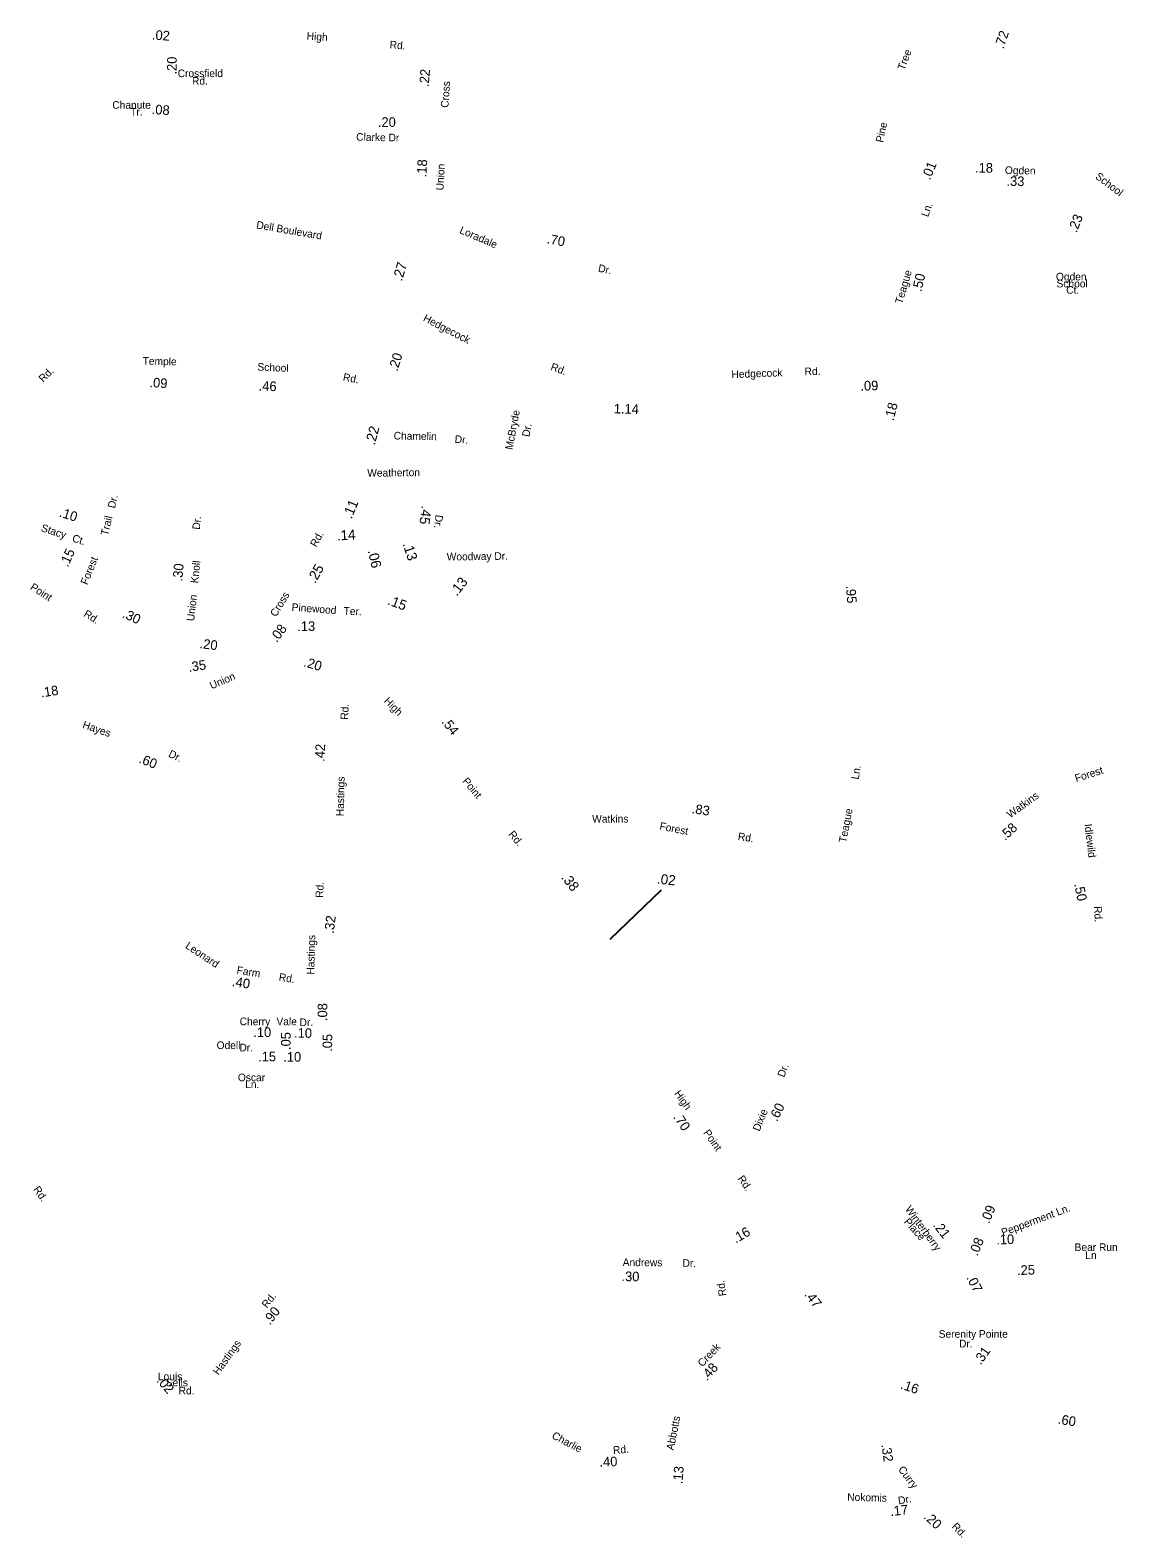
# Model space of a CAD drawing. Extents: x 1553981 to 1780076, y 812965 to 996873.
# Drawn here: x 1666347 to 1679969, y 827285 to 846071 of the extents above; entities that cross this region are included whole.
import ezdxf

# ---------------------------------------------------------------- set-up
doc = ezdxf.new("R2010")
doc.units = 0
for name, color, linetype in [('Exist Road Non-System Type 51 Label', 7, 'Continuous'), ('Exist Road Secondary Mileage Hundredths English Label', 7, 'Continuous'), ('Map Preparation Border Antique Large Shape', 7, 'Continuous')]:
    doc.layers.add(name, color=color, linetype=linetype)

msp = doc.modelspace()

# ---------------------------------------------------------------- linework, layer by layer
at = {"layer": 'Exist Road Secondary Mileage Hundredths English Label'}
msp.add_line((1673570, 834744), (1674209, 835359), dxfattribs=at)

# ---------------------------------------------------------------- texts
at = {"layer": 'Exist Road Non-System Type 51 Label'}
for s, rotation, p in [('Tree', 69.0585, (1677235, 845565)), ('Pine', 77.4296, (1676969, 844665)), ('Dell Boulevard', 350.2119, (1669158, 843602)), ('McBryde', 79.2962, (1672354, 840837)), ('Dr.', 79.2962, (1672564, 840998)), ('Chamelin', 358.8759, (1670874, 840972)), ('Dr.', 355.7859, (1671632, 840930)), ('Hayes', 341.1763, (1666991, 837378)), ('Dr.', 333.6309, (1668060, 837023))]:
    msp.add_text(s, height=95, rotation=rotation, dxfattribs=at).set_placement(p)
at = {"layer": 'Exist Road Secondary Mileage Hundredths English Label'}
for s, height, rotation, p in [('.02', 120, 356.0109, (1667860, 845955)), ('.72', 120, 71.4676, (1678469, 845830)), ('.20', 120, 89.5914, (1668171, 845518)), ('.22', 120, 85.2854, (1671310, 845360)), ('.08', 120, 356.27, (1667858, 845027)), ('.20', 120, 359.95, (1670678, 844866)), ('.18', 120, 86.9898, (1671281, 844236)), ('.01', 120, 67.8126, (1677556, 844197)), ('.18', 120, 359.1994, (1678115, 844298)), ('.33', 120, 358.8502, (1678506, 844132)), ('.23', 120, 68.3126, (1679380, 843540)), ('.70', 120, 349.3651, (1672777, 843416)), ('.27', 125, 73.0644, (1670977, 842936)), ('.50', 120, 76.6761, (1677447, 842806)), ('.20', 120, 72.8939, (1670921, 841814)), ('.09', 120, 356.4648, (1667830, 841624)), ('.46', 120, 357.4247, (1669191, 841582)), ('.09', 120, 1.4143, (1676689, 841579)), ('1.14', 120, 358.7542, (1673615, 841296)), ('.18', 120, 75.6085, (1677100, 841198)), ('.22', 125, 74.8444, (1670638, 840894)), ('.11', 125, 67.1094, (1670349, 839974)), ('.10', 120, 342.2039, (1666700, 840013)), ('.45', 125, 262.8487, (1671224, 840151)), ('.14', 125, 3.2397, (1670170, 839712)), ('.15', 120, 65.7303, (1666816, 839373)), ('.13', 125, 287.9279, (1670985, 839670)), ('.30', 120, 84.9856, (1668240, 839199)), ('.25', 125, 60.3999, (1669897, 839169)), ('.06', 125, 283.5359, (1670550, 839584)), ('.13', 125, 51.9811, (1671662, 839011)), ('.95', 120, 274.2821, (1676507, 839148)), ('.30', 120, 335.2069, (1667485, 838759)), ('.15', 125, 339.444, (1670790, 838918)), ('.08', 120, 52.8907, (1669417, 838434)), ('.13', 120, 0.3475, (1669674, 838584)), ('.20', 120, 352.5669, (1668452, 838373)), ('.35', 120, 8.3011, (1668324, 838075)), ('.20', 120, 343.4483, (1669745, 838147)), ('.18', 120, 8.9435, (1666485, 837756)), ('.54', 120, 308.2944, (1671464, 837450)), ('.42', 120, 87.1015, (1670011, 836953)), ('.60', 120, 338.5759, (1667691, 836947)), ('.83', 120, 352.2827, (1674582, 836313)), ('.58', 120, 43.1805, (1678491, 835967)), ('.38', 125, 308.4365, (1672954, 835510)), ('.02', 125, 353.8851, (1674149, 835438)), ('.50', 120, 281.514, (1679350, 835429)), ('.32', 120, 82.9161, (1670127, 834810)), ('.40', 120, 350.9152, (1668855, 834162)), ('.08', 120, 89.7287, (1670047, 833724)), ('.10', 120, 359.7285, (1669126, 833526)), ('.05', 120, 89.4387, (1669590, 833363)), ('.10', 120, 358.8221, (1669633, 833518)), ('.05', 120, 88.9724, (1670107, 833340)), ('.15', 120, 359.9823, (1669186, 833222)), ('.10', 120, 359.8058, (1669499, 833219)), ('.60', 120, 64.0072, (1675651, 832464)), ('.70', 120, 304.2132, (1674352, 832527)), ('.09', 120, 67.7441, (1678290, 831193)), ('.16', 120, 30.1882, (1675136, 830951)), ('.21', 120, 307.828, (1677585, 831179)), ('.08', 120, 67.7441, (1678145, 830789)), ('.10', 120, 2.0327, (1678382, 830940)), ('.30', 120, 358.6251, (1673711, 830485)), ('.25', 120, 2.0327, (1678641, 830559)), ('.07', 120, 297.6877, (1678004, 830527)), ('.47', 120, 307.3711, (1675984, 830314)), ('.90', 120, 52.7027, (1669333, 829929)), ('.31', 120, 54.9332, (1678186, 829431)), ('.48', 120, 48.0263, (1674775, 829234)), ('.02', 120, 310.7942, (1667914, 829239)), ('.16', 120, 341.0643, (1677179, 829147)), ('.60', 120, 350.3029, (1679141, 828709)), ('.32', 120, 278.3385, (1676948, 828444)), ('.40', 120, 1.4534, (1673439, 828172)), ('.13', 120, 85.9547, (1674472, 827952)), ('.17', 120, 6.182, (1677065, 827555)), ('.20', 120, 316.9279, (1677469, 827535))]:
    msp.add_text(s, height=height, rotation=rotation, dxfattribs=at).set_placement(p)
at = {"layer": 'Map Preparation Border Antique Large Shape'}
for s, rotation, p in [('High', 355.8906, (1669788, 845954)), ('Rd.', 355.7457, (1670822, 845845)), ('Cross', 86.1531, (1671556, 845102)), ('Clarke Dr', 358.8532, (1670407, 844695)), ('Union', 87.1042, (1671495, 844073)), ('Ogden', 358.8501, (1678487, 844280)), ('School', 322.7784, (1679606, 844231)), ('Ln.', 70.5029, (1677531, 843737)), ('Loradale', 336.6159, (1671687, 843546)), ('Dr.', 348.5105, (1673415, 843063)), ('Teague', 73.5106, (1677208, 842653)), ('Hedgecock', 332.6162, (1671233, 842453)), ('Rd.', 44.9292, (1666510, 841677)), ('Temple', 358.6539, (1667747, 841904)), ('School', 357.359, (1669176, 841830)), ('Rd.', 339.5011, (1672821, 841840)), ('Hedgecock', 2.0745, (1675083, 841735)), ('Rd.', 1.9066, (1675994, 841770)), ('Rd.', 349.0196, (1670237, 841706)), ('Weatherton', 0.7435, (1670546, 840506)), ('Dr.', 76.447, (1667402, 840107)), ('Trail', 76.447, (1667315, 839767)), ('Dr.', 84.0059, (1668459, 839844)), ('Dr.', 262.7094, (1671397, 840037)), ('Stacy', 342.2039, (1666475, 839830)), ('Ct.', 342.2039, (1666862, 839702)), ('Rd.', 60.9884, (1669911, 839623)), ('Forest', 68.0789, (1667059, 839152)), ('Knoll', 84.0059, (1668438, 839176)), ('Woodway Dr.', 0.7435, (1671536, 839463)), ('Point', 327.0217, (1666338, 839109)), ('Union', 83.6184, (1668389, 838703)), ('Cross', 58.7887, (1669410, 838753)), ('Rd.', 327.8488, (1667004, 838774)), ('Pinewood', 355.7304, (1669601, 838836)), ('Ter.', 357.5032, (1670249, 838789)), ('Union', 22.768, (1668606, 837857)), ('High', 314.6525, (1670746, 837705)), ('Rd.', 87.2822, (1670306, 837477)), ('Hastings', 88.5362, (1670252, 836275)), ('Point', 309.7196, (1671724, 836710)), ('Ln.', 80.3653, (1676666, 836729)), ('Forest', 17.5176, (1679376, 836701)), ('Watkins', 35.8364, (1678554, 836248)), ('Watkins', 0.3487, (1673347, 836195)), ('Forest', 348.708, (1674180, 836111)), ('Teague', 79.054, (1676510, 835941)), ('Rd.', 309.847, (1672297, 836047)), ('Rd.', 351.547, (1675157, 835981)), ('Idlewild', 277.065, (1679477, 836176)), ('Rd.', 87.2822, (1669995, 835258)), ('Rd.', 272.5573, (1679598, 835154)), ('Leonard', 326.4157, (1668271, 834640)), ('Hastings', 88.5362, (1669885, 834302)), ('Farm', 350.9153, (1668914, 834315)), ('Rd.', 350.8197, (1669439, 834229)), ('Cherry', 359.7285, (1668956, 833673)), ('Vale', 359.7356, (1669414, 833673)), ('Dr.', 0.6081, (1669703, 833661)), ('Odell', 359.7232, (1668669, 833376)), ('Dr.', 359.7785, (1668953, 833347)), ('Dr.', 68.97, (1675738, 833016)), ('High', 305.2793, (1674364, 832820)), ('Dixie', 67.5873, (1675430, 832343)), ('Point', 304.8765, (1674727, 832332)), ('Rd.', 304.9037, (1675154, 831760)), ('Rd.', 304.5302, (1666381, 831627)), ('Winterberry', 306.1773, (1677240, 831380)), ('Pepperment Ln.', 20.567, (1678465, 831041)), ('Place', 311.5002, (1677224, 831218)), ('Andrews', 359.7642, (1673727, 830671)), ('Dr.', 358.2302, (1674471, 830663)), ('Rd.', 98.0356, (1675019, 830303)), ('Rd.', 51.6476, (1669296, 830140)), ('Hastings', 54.3437, (1668692, 829306)), ('Creek', 46.5074, (1674719, 829408)), ('Abbotts', 78.5881, (1674361, 828371)), ('Charlie', 332.2605, (1672835, 828530)), ('Rd.', 4.1806, (1673610, 828330)), ('Curry', 307.0863, (1677152, 828136)), ('Nokomis', 358.5959, (1676523, 827747)), ('Dr.', 9.574, (1677165, 827700)), ('Rd.', 314.3136, (1677819, 827418))]:
    msp.add_text(s, height=95, rotation=rotation, dxfattribs=at).set_placement(p)
for s, p in [('Crossfield', (1668184, 845486)), ('Rd.', (1668363, 845392)), ('Chanute', (1667370, 845092)), ('Tr.', (1667593, 845006)), ('Ogden', (1679123, 842953)), ('School', (1679131, 842866)), ('Ct.', (1679251, 842787)), ('Oscar', (1668934, 832974)), ('Ln.', (1669025, 832888)), ('Bear Run', (1679356, 830859)), ('Ln', (1679489, 830759)), ('Serenity Pointe ', (1677663, 829778)), ('Dr.', (1677917, 829658)), ('Louis', (1667938, 829248)), ('Sells', (1668036, 829172)), ('Rd.', (1668196, 829072))]:
    msp.add_text(s, height=95, dxfattribs=at).set_placement(p)

doc.saveas('drawing.dxf')
